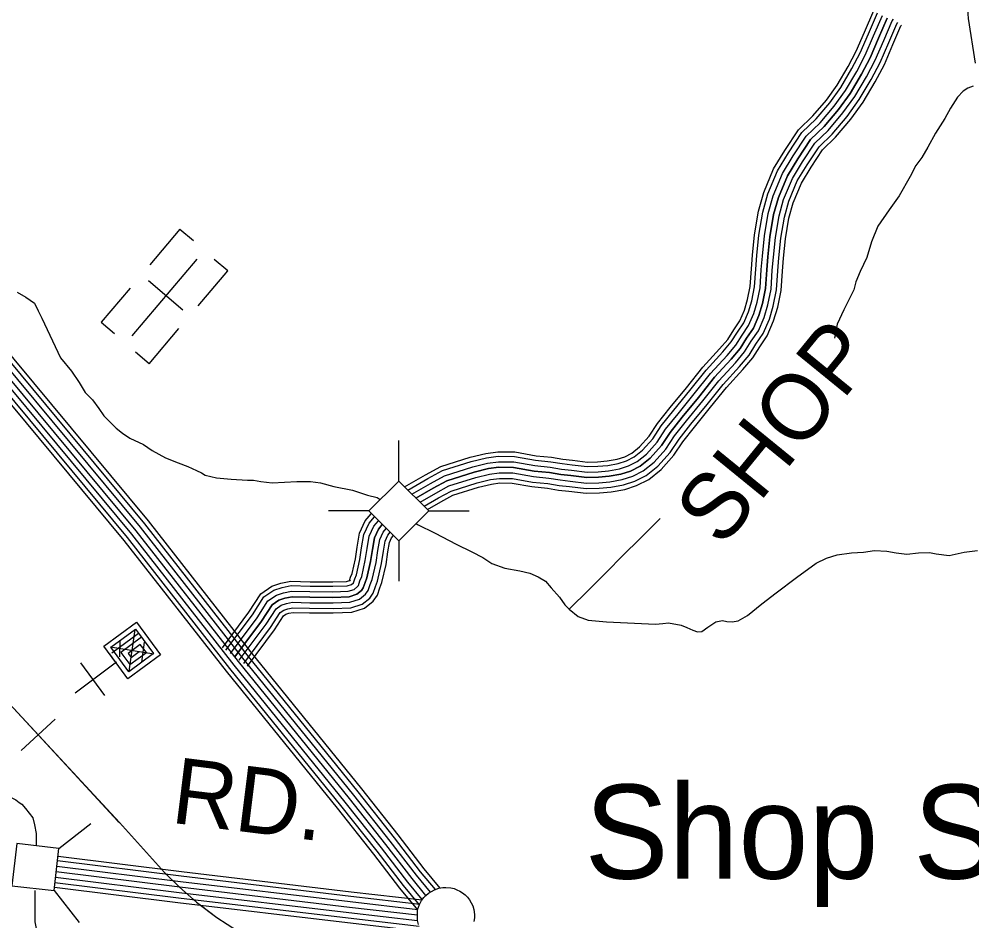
# Model space of a CAD drawing. Extents: x 1788175 to 1969470, y 584502 to 738744.
# Drawn here: x 1903219 to 1908568, y 653258 to 658321 of the extents above; entities that cross this region are included whole.
import ezdxf

# ---------------------------------------------------------------- set-up
doc = ezdxf.new("R2010")
doc.units = 0
for name, color, linetype in [('DESIGN - CONTOURS - Intermediate with optional Text', 7, 'Continuous'), ('DESIGN - ROW - Right-of-Way and Easement Labels', 7, 'Continuous'), ('DESIGN - TRANSPORTATION - Text', 7, 'Continuous'), ('DESIGN - UTILITIES - Cable (Underground) with Text', 7, 'Continuous'), ('SURVEY - CENTERLINE - Preliminary Text', 7, 'Continuous'), ('SURVEY - DRAINAGE - Storm Sewer', 7, 'Continuous'), ('SURVEY - TRANSPORTATION - Roads', 7, 'Continuous'), ('SURVEY - VEGETATION - Features with Text', 7, 'Continuous')]:
    doc.layers.add(name, color=color, linetype=linetype)

msp = doc.modelspace()

# ---------------------------------------------------------------- linework, layer by layer
at = {"layer": 'DESIGN - CONTOURS - Intermediate with optional Text'}
msp.add_line((1903231.2, 654214.7), (1903422.2, 654391.1), dxfattribs=at)
for points in [[(1902167.7, 655895.7), (1902267, 655730), (1902364.2, 655549.4), (1902528.1, 655284.2), (1902603.1, 655155.5), (1902682.1, 655030.8), (1902836.4, 654825.5), (1903141.8, 654503), (1903782.2, 653809.7), (1904035.9, 653529.6), (1904119.3, 653446.9), (1904214.6, 653364.1), (1904329.9, 653277.2), (1904560.6, 653127.4), (1904839.1, 652947.2), (1905177.3, 652734.6), (1905531.6, 652523.8), (1905678.7, 652422.7), (1905804, 652335.7), (1905919.4, 652260.8)], [(1902875.3, 654784.4), (1903141.8, 654503), (1903326.7, 654302.9)], [(1903326.7, 654302.9), (1903774.5, 653818)], [(1903774.5, 653818), (1903782.2, 653809.7), (1904035.9, 653529.6), (1904119.3, 653446.9), (1904214.6, 653364.1), (1904236.2, 653347.8)], [(1904236.2, 653347.8), (1904329.9, 653277.2), (1904560.6, 653127.4), (1904785.3, 652982.1)]]:
    msp.add_lwpolyline(points, dxfattribs=at)
at = {"layer": 'DESIGN - TRANSPORTATION - Text'}
for points in [[(1908576, 657944.2), (1908545.9, 657932.4), (1908519.8, 657916.6), (1908487.5, 657882.8), (1908447.1, 657821), (1908416.6, 657763.2), (1908364, 657679.5), (1908321.4, 657601.7), (1908287, 657543.9), (1908252.7, 657498.1), (1908222.2, 657436.2), (1908159.4, 657328.6), (1908102.8, 657248.9), (1908040.1, 657157.3), (1908005.4, 657069.4), (1907978.8, 656981.5), (1907940.2, 656903.7), (1907915.8, 656845.8), (1907905.4, 656799.9), (1907848.6, 656688.9), (1907811.1, 656608), (1907796.6, 656530)], [(1903208.4, 656787.8), (1903257, 656760), (1903305.7, 656725.3), (1903326.5, 656683.6), (1903347.3, 656641.9), (1903451.6, 656419.6), (1903514.1, 656343.2), (1903555.8, 656280.6), (1903590.5, 656225.1), (1903632.2, 656183.4), (1903666.9, 656134.7), (1903694.7, 656093), (1903722.5, 656065.3), (1903764.2, 656023.6), (1903799, 655995.8), (1903840.6, 655968), (1903917.1, 655933.2), (1903965.7, 655898.5), (1904042.1, 655856.8), (1904111.6, 655829), (1904167.2, 655808.2), (1904215.8, 655787.3), (1904243.6, 655773.4), (1904264.5, 655759.5), (1904327, 655745.6), (1904410.4, 655738.7), (1904500.7, 655731.8), (1904535.4, 655731.8), (1904577.1, 655724.8), (1904639.7, 655717.9), (1904778.6, 655724.8), (1904813.4, 655724.8), (1904855, 655724.8), (1904910.6, 655717.9), (1904987.1, 655697), (1905091.3, 655676.2), (1905174.7, 655648.4), (1905230.2, 655634.5), (1905246.9, 655623.4)], [(1905448.1, 655488.6), (1905456.4, 655483.4), (1905556, 655434.6), (1905673.5, 655373.7), (1905761.1, 655329), (1905822.9, 655298.6), (1905872.6, 655264.2), (1905946.3, 655237.6), (1906030.2, 655223), (1906086.1, 655210.6), (1906133.9, 655190.2), (1906173.7, 655165.9), (1906205.4, 655127.6), (1906253, 655075.2), (1906282.6, 655033), (1906306.4, 655008.8), (1906358.1, 654966.4), (1906413.9, 654946), (1906517.8, 654937.2), (1906791.6, 654923.2), (1906833.6, 654926.9), (1906865.6, 654930.7), (1906935.5, 654918.2), (1906967.4, 654906), (1907001.2, 654889.7), (1907027.1, 654881.5), (1907051.2, 654883.3), (1907085.3, 654907.1), (1907131.5, 654936.8), (1907167.6, 654944.6), (1907191.5, 654938.4), (1907221.5, 654936.2), (1907255.5, 654941.9), (1907307.7, 654971.6), (1907388.2, 655037.1), (1907468.6, 655100.5), (1907583.3, 655185.8), (1907693.8, 655267.1), (1907752, 655294.7), (1907812.1, 655312.3), (1907892.2, 655323.7), (1907960.2, 655327.3), (1908022.2, 655336.8), (1908090.2, 655334.3), (1908142.1, 655323.9), (1908202, 655317.5), (1908268.1, 655325), (1908330, 655326.6), (1908368, 655318.3), (1908439.9, 655309.8)], [(1906817.7, 655516.5), (1906804, 655501.7), (1906709.3, 655408.3), (1906604.6, 655305), (1906520, 655219.5), (1906455.5, 655153.9), (1906419.2, 655118.1), (1906306.4, 655008.8)], [(1908439.9, 655309.8), (1908524, 655327.2), (1908600, 655336.7)], [(1902526.1, 653951), (1902897.5, 653990.4), (1902952.7, 653987.3), (1903073.9, 653983.5), (1903117, 653978.7), (1903164.1, 653956.4), (1903200.3, 653937.7), (1903220.2, 653923.3), (1903234, 653914.1), (1903254.6, 653888.8), (1903296, 653835.9), (1903306.2, 653797.3), (1903314.4, 653748.5), (1903315.7, 653679)], [(1903606.4, 653010.2), (1903522.1, 653046.1), (1903460, 653072), (1903387.7, 653113.4), (1903351.5, 653149.6), (1903320.4, 653196.2), (1903310.1, 653253.1), (1903310.1, 653429)]]:
    msp.add_lwpolyline(points, dxfattribs=at)
at = {"layer": 'DESIGN - UTILITIES - Cable (Underground) with Text'}
for p, q in [((1904121.9, 657140.5), (1903953.4, 656941.4)), ((1904197.9, 657076.1), (1904122.3, 657140.1)), ((1904391.3, 656907.3), (1904315.2, 656971.7)), ((1904225.4, 656711.3), (1904391.3, 656907.3)), ((1904139.1, 656686.8), (1903945.5, 656850.7)), ((1903842.9, 656810.9), (1903680.5, 656618.9)), ((1903680.6, 656618.8), (1903755.6, 656555.4)), ((1903949.9, 656385.7), (1904116.7, 656582.8)), ((1903949.8, 656385.9), (1903873.8, 656450.1)), ((1903563.9, 654707.1), (1903699.2, 654523.4))]:
    msp.add_line(p, q, dxfattribs=at)
for points in [[(1904216.4, 656972.1), (1903852.7, 656542.3)], [(1903758.1, 654705.9), (1903762.1, 654708.9), (1903694.5, 654800.8), (1903878.2, 654936), (1904013.5, 654752.4), (1903829.8, 654617.1), (1903728.3, 654754.8), (1903731.6, 654757.2)], [(1903739.8, 654763.3), (1903889, 654873.2), (1903973.6, 654758.4), (1903835.8, 654657), (1903734.4, 654794.7), (1903872.1, 654896.1), (1903905.9, 654850.3), (1903791.2, 654765.7), (1903841.9, 654696.8), (1903933.7, 654764.5), (1903899.9, 654810.3), (1903831, 654759.7), (1903847.9, 654736.7), (1903893.8, 654770.5)], [(1903837.7, 654659.3), (1903871.2, 654894)], [(1903733.3, 654796.1), (1903975.6, 654757.2)], [(1903785.3, 654740.2), (1903786.7, 654831.8)], [(1903908.1, 654711.2), (1903923, 654823.6)], [(1903534.4, 654538.2), (1903766.8, 654712.4)]]:
    msp.add_lwpolyline(points, dxfattribs=at)
at = {"layer": 'SURVEY - CENTERLINE - Preliminary Text'}
for points in [[(1905556.2, 653434.3), (1905473.6, 653534.2), (1905327.6, 653724.9), (1905123.1, 653983.3), (1904499.4, 654752.4), (1903925.1, 655487.6), (1902738.3, 656914.2), (1902540.6, 657115.2), (1902367.5, 657268.9), (1902365.9, 657270.4)], [(1905582.8, 653442.5), (1905493.8, 653550.2), (1905347.9, 653740.7), (1905143.2, 653999.4), (1904519.5, 654768.4), (1903945.1, 655503.7), (1902757.4, 656931.5), (1902558.4, 657133.8), (1902385.1, 657287.6), (1902384.1, 657288.6)], [(1905482.6, 653377.3), (1905400.8, 653476.3), (1905254.2, 653667.8), (1905050.5, 653925.2), (1904426.6, 654694.5), (1903852.7, 655429.2), (1902669.3, 656851.8), (1902476.5, 657047.7), (1902304, 657201), (1902300.2, 657204.7)], [(1905503.5, 653400.7), (1905425.1, 653495.6), (1905278.6, 653686.8), (1905074.7, 653944.6), (1904450.9, 654713.8), (1903876.8, 655448.7), (1902692.3, 656872.6), (1902497.9, 657070.2), (1902325.2, 657223.6), (1902322.1, 657226.6)], [(1905528, 653419.8), (1905449.4, 653514.9), (1905303.1, 653705.9), (1905098.9, 653963.9), (1904475.2, 654733.1), (1903900.9, 655468.1), (1902715.3, 656893.4), (1902519.3, 657092.7), (1902346.4, 657246.2), (1902344, 657248.5)], [(1905457.1, 653320.8), (1905357.2, 653441.6), (1905210.2, 653633.6), (1905007, 653890.3), (1904383.1, 654659.8), (1903809.3, 655394.2), (1902627.9, 656814.4), (1902438.1, 657007.3), (1902265.9, 657160.3), (1902260.8, 657165.3)], [(1905466.4, 653348.3), (1905376.6, 653457), (1905229.7, 653648.8), (1905026.3, 653905.8), (1904402.4, 654675.2), (1903828.5, 655409.7), (1902646.3, 656831), (1902455.2, 657025.2), (1902282.8, 657178.3), (1902278.3, 657182.8)]]:
    msp.add_lwpolyline(points, dxfattribs=at)
at = {"layer": 'SURVEY - DRAINAGE - Storm Sewer'}
for p, q in [((1905351, 655727.4), (1905351, 655954.6)), ((1905182.9, 655559.4), (1904955.8, 655559.4)), ((1905518.9, 655559.4), (1905746, 655559.4)), ((1905351, 655391.4), (1905351, 655164.3)), ((1903443.2, 653664), (1903621.5, 653804.8)), ((1903415.4, 653428), (1903556.1, 653249.8))]:
    msp.add_line(p, q, dxfattribs=at)
for points in [[(1905351, 655391.4), (1905519, 655559.4), (1905351, 655727.4), (1905182.9, 655559.4)], [(1903179.5, 653455.8), (1903415.4, 653428), (1903443.2, 653664), (1903207.2, 653691.8)]]:
    msp.add_lwpolyline(points, close=True, dxfattribs=at)
at = {"layer": 'SURVEY - TRANSPORTATION - Roads'}
for points in [[(1908580.9, 661148.5), (1908550.1, 660788.3), (1908519.9, 660494.3), (1908497.9, 660234.1), (1908482, 659996), (1908466.9, 659850), (1908425.4, 659652.1), (1908341.4, 659382.4), (1908324.8, 659312.5), (1908326.3, 659246.4), (1908343.3, 659116.1), (1908400.2, 658979.6), (1908433.5, 658889.3), (1908482.5, 658756.8), (1908513.2, 658600.4), (1908536.3, 658482.1), (1908547.1, 658323.9), (1908587.1, 658073.3)], [(1905383.8, 655694.6), (1905501.6, 655762.6), (1905586.1, 655808.6), (1905751.2, 655861), (1905838.8, 655882.2), (1905907.4, 655891.2), (1906002.7, 655890.5), (1906122.5, 655868.9), (1906207.7, 655860.4), (1906272.2, 655849.8), (1906326.2, 655843.6), (1906410.2, 655833.7), (1906467, 655835), (1906520.6, 655840), (1906577.2, 655849.8), (1906618.9, 655863.4), (1906658.9, 655883.8), (1906702.8, 655919.4), (1906756.4, 655979.1), (1906803.6, 656050.8), (1906875, 656139.8), (1906965.8, 656251.3), (1907058.2, 656366.7), (1907151.7, 656468.9), (1907197.2, 656522.7), (1907231.3, 656576.9), (1907265.8, 656626.9), (1907291, 656686.4), (1907309, 656745.8), (1907323.7, 656820), (1907330.2, 656919.4), (1907336.9, 656994.8), (1907348.1, 657110.2), (1907370.3, 657241.7), (1907399.7, 657347.2), (1907455.3, 657480.1), (1907518.2, 657582.7), (1907595.1, 657699.5), (1907675.4, 657776.7), (1907751.1, 657866.2), (1907811.5, 657949.9), (1907873.3, 658054.5), (1907919.3, 658141.2), (1907964.8, 658247.9), (1908017.4, 658368.3)], [(1905401.9, 655676.5), (1905513.6, 655741), (1905595.9, 655785.7), (1905757.9, 655837.1), (1905843.3, 655857.9), (1905908.9, 655866.4), (1906000.4, 655865.8), (1906119.1, 655844.4), (1906204.5, 655835.9), (1906268.8, 655825.3), (1906323.4, 655819.1), (1906409, 655808.9), (1906468.5, 655810.3), (1906523.9, 655815.4), (1906583.1, 655825.8), (1906628.4, 655840.5), (1906672.5, 655863), (1906719.9, 655901.5), (1906776.1, 655964), (1906823.7, 656036.3), (1906894.3, 656124.3), (1906985.1, 656235.7), (1907077, 656350.6), (1907170.3, 656452.6), (1907217.2, 656508.1), (1907252, 656563.3), (1907287.5, 656615), (1907314.3, 656678), (1907333, 656739.8), (1907348.3, 656816.8), (1907354.8, 656917.5), (1907361.5, 656992.5), (1907372.6, 657107), (1907394.4, 657236.3), (1907423.1, 657339.1), (1907477.3, 657468.8), (1907539.1, 657569.4), (1907614.2, 657683.6), (1907693.5, 657759.7), (1907770.5, 657851), (1907832.2, 657936.4), (1907894.8, 658042.4), (1907941.6, 658130.5), (1907987.5, 658238.1), (1908039.1, 658356.1)], [(1905424.6, 655653.8), (1905528.8, 655714), (1905608.1, 655757.1), (1905766.2, 655807.3), (1905849, 655827.4), (1905910.8, 655835.4), (1905997.6, 655834.8), (1906114.8, 655813.7), (1906200.4, 655805.1), (1906264.5, 655794.6), (1906319.8, 655788.3), (1906407.6, 655777.9), (1906470.3, 655779.3), (1906528, 655784.7), (1906590.6, 655795.6), (1906640.3, 655811.8), (1906689.5, 655836.9), (1906741.4, 655878.9), (1906800.7, 655945), (1906848.7, 656018), (1906918.4, 656104.8), (1907009.2, 656216.3), (1907100.6, 656330.4), (1907193.6, 656432.1), (1907242.2, 656489.7), (1907277.9, 656546.2), (1907314.8, 656600), (1907343.5, 656667.4), (1907363.1, 656732.3), (1907379.1, 656812.7), (1907385.7, 656915.1), (1907392.4, 656989.7), (1907403.3, 657102.9), (1907424.7, 657229.6), (1907452.4, 657328.9), (1907505, 657454.6), (1907565.2, 657552.8), (1907638.2, 657663.7), (1907716.1, 657738.5), (1907795, 657831.9), (1907858.1, 657919.4), (1907921.9, 658027.2), (1907969.6, 658117.2), (1908016, 658225.9), (1908066.2, 658340.7)], [(1905447.3, 655631.1), (1905544, 655686.9), (1905620.3, 655728.4), (1905774.6, 655777.4), (1905854.7, 655796.8), (1905912.7, 655804.4), (1905994.7, 655803.8), (1906110.5, 655783), (1906196.4, 655774.4), (1906260.3, 655763.9), (1906316.2, 655757.5), (1906406.1, 655746.8), (1906472.1, 655748.4), (1906532.1, 655753.9), (1906598.1, 655765.5), (1906652.3, 655783.1), (1906706.5, 655810.7), (1906762.8, 655856.4), (1906825.3, 655926), (1906873.8, 655999.7), (1906942.5, 656085.3), (1907033.3, 656196.8), (1907124.1, 656310.2), (1907216.9, 656411.7), (1907267.3, 656471.4), (1907303.7, 656529.2), (1907342.2, 656585), (1907372.7, 656656.8), (1907393.2, 656724.7), (1907409.9, 656808.7), (1907416.7, 656912.8), (1907423.2, 656986.8), (1907434.1, 657098.8), (1907455, 657222.8), (1907481.8, 657318.7), (1907532.7, 657440.5), (1907591.4, 657536.1), (1907662.2, 657643.7), (1907738.7, 657717.3), (1907819.4, 657812.8), (1907884.1, 657902.4), (1907948.9, 658012.1), (1907997.6, 658103.8), (1908044.4, 658213.6), (1908093.3, 658325.3)], [(1908093.3, 658325.3), (1908044.4, 658213.6), (1907997.6, 658103.8), (1907948.9, 658012.1), (1907884.1, 657902.4), (1907819.4, 657812.8), (1907738.7, 657717.3), (1907662.2, 657643.7), (1907591.4, 657536.1), (1907532.7, 657440.5), (1907481.8, 657318.7), (1907455, 657222.8), (1907434.1, 657098.8), (1907423.2, 656986.8), (1907416.7, 656912.8), (1907409.9, 656808.7), (1907393.2, 656724.7), (1907372.7, 656656.8), (1907342.2, 656585), (1907303.7, 656529.2), (1907267.3, 656471.4), (1907216.9, 656411.7), (1907124.1, 656310.2), (1907033.3, 656196.8), (1906942.5, 656085.3), (1906873.8, 655999.7), (1906825.3, 655926), (1906762.8, 655856.4), (1906706.5, 655810.7), (1906652.3, 655783.1), (1906598.1, 655765.5), (1906532.1, 655753.9)], [(1905470, 655608.4), (1905559.1, 655659.9), (1905632.5, 655699.8), (1905782.9, 655747.5), (1905860.4, 655766.3), (1905914.6, 655773.4), (1905991.8, 655772.9), (1906106.2, 655752.3), (1906192.3, 655743.6), (1906256, 655733.2), (1906312.6, 655726.7), (1906404.6, 655715.8), (1906473.9, 655717.4), (1906536.2, 655723.2), (1906605.7, 655735.3), (1906664.2, 655754.4), (1906723.4, 655784.6), (1906784.2, 655833.8), (1906849.9, 655907), (1906898.9, 655981.5), (1906966.6, 656065.8), (1907057.4, 656177.3), (1907147.7, 656290.1), (1907240.2, 656391.2), (1907292.4, 656453), (1907329.6, 656512.1), (1907369.5, 656570), (1907401.9, 656646.2), (1907423.3, 656717.2), (1907440.7, 656804.7), (1907447.6, 656910.4), (1907454.1, 656983.9), (1907464.8, 657094.7), (1907485.3, 657216), (1907511.1, 657308.5), (1907560.4, 657426.3), (1907617.6, 657519.5), (1907686.2, 657623.8), (1907761.4, 657696), (1907843.9, 657793.7), (1907910.1, 657885.4), (1907976, 657996.9), (1908025.6, 658090.4), (1908072.9, 658201.3), (1908120.4, 658310), (1908127.2, 658319.5)], [(1905492.7, 655585.7), (1905574.3, 655632.9), (1905644.7, 655671.1), (1905791.3, 655717.6), (1905866.1, 655735.8), (1905916.5, 655742.4), (1905988.9, 655741.9), (1906101.9, 655721.5), (1906188.3, 655712.9), (1906251.7, 655702.5), (1906309, 655695.9), (1906403.1, 655684.7), (1906475.7, 655686.4), (1906540.3, 655692.4), (1906613.2, 655705.1), (1906676.1, 655725.7), (1906740.4, 655758.5), (1906805.6, 655811.3), (1906874.5, 655888), (1906924, 655963.2), (1906990.7, 656046.3), (1907081.5, 656157.8), (1907171.3, 656269.9), (1907263.4, 656370.7), (1907317.5, 656434.7), (1907355.5, 656495.1), (1907396.8, 656555), (1907431.1, 656635.7), (1907453.4, 656709.7), (1907471.5, 656800.6), (1907478.5, 656908), (1907485, 656981.1), (1907495.6, 657090.7), (1907515.6, 657209.3), (1907540.5, 657298.3), (1907588, 657412.1), (1907643.7, 657502.9), (1907710.2, 657603.8), (1907784, 657674.8), (1907868.3, 657774.6), (1907936, 657868.4), (1908003, 657981.7), (1908053.6, 658077.1), (1908101.4, 658189), (1908147.5, 658294.6), (1908152.4, 658301.5)], [(1905511.5, 655566.9), (1905586.9, 655610.4), (1905654.8, 655647.4), (1905798.2, 655692.9), (1905870.8, 655710.5), (1905918.1, 655716.7), (1905986.5, 655716.2), (1906098.3, 655696), (1906184.9, 655687.3), (1906248.2, 655677), (1906306, 655670.4), (1906401.9, 655659), (1906477.1, 655660.7), (1906543.7, 655666.9), (1906619.4, 655680.1), (1906686, 655701.8), (1906754.5, 655736.8), (1906823.4, 655792.6), (1906894.9, 655872.3), (1906944.8, 655948.1), (1907010.7, 656030.2), (1907101.5, 656141.7), (1907190.8, 656253.2), (1907282.8, 656353.8), (1907338.3, 656419.4), (1907377, 656480.9), (1907419.4, 656542.5), (1907455.3, 656626.9), (1907478.4, 656703.5), (1907497, 656797.3), (1907504.1, 656906), (1907510.6, 656978.7), (1907521.1, 657087.3), (1907540.8, 657203.7), (1907564.8, 657289.9), (1907611, 657400.4), (1907665.4, 657489.1), (1907730.1, 657587.3), (1907802.8, 657657.2), (1907888.6, 657758.7), (1907957.6, 657854.3), (1908025.5, 657969.2), (1908076.8, 658066), (1908125, 658178.8), (1908170, 658281.9), (1908173.4, 658286.6)], [(1906532.1, 655753.9), (1906472.1, 655748.4), (1906406.1, 655746.8), (1906316.2, 655757.5), (1906260.3, 655763.9), (1906196.4, 655774.4), (1906110.5, 655783), (1905994.7, 655803.8), (1905912.7, 655804.4), (1905854.7, 655796.8), (1905774.6, 655777.4), (1905620.3, 655728.4), (1905544, 655686.9), (1905447.3, 655631.1)], [(1904361, 654791.9), (1904509.3, 654990.5), (1904575.9, 655094.6), (1904638.4, 655136.8), (1904689.1, 655154.3), (1904744.5, 655165), (1904853, 655162), (1904980.2, 655161.1), (1905056.7, 655163.9), (1905073.3, 655169.1), (1905077.8, 655172.9), (1905074, 655167.5), (1905080.6, 655187), (1905089.1, 655208.6), (1905107.7, 655291.2), (1905117.8, 655356.5), (1905130.2, 655434.7), (1905162.8, 655504.4), (1905195.8, 655542.9), (1905197.7, 655544.7)], [(1904380.8, 654777.1), (1904529.6, 654976.4), (1904594, 655077), (1904649.5, 655114.5), (1904695.5, 655130.3), (1904746.5, 655140.2), (1904852.6, 655137.3), (1904980.5, 655136.4), (1905060.9, 655139.4), (1905085.3, 655147), (1905096, 655155.9), (1905096.1, 655156), (1905103.8, 655178.5), (1905112.8, 655201.4), (1905132, 655286.6), (1905142.2, 655352.7), (1905154.1, 655427.4), (1905183.7, 655490.8), (1905213.7, 655525.8), (1905215.2, 655527.2)], [(1904405.6, 654758.6), (1904555.1, 654958.8), (1904616.6, 655054.9), (1904663.5, 655086.5), (1904703.5, 655100.3), (1904749.1, 655109.1), (1904852.1, 655106.3), (1904981, 655105.4), (1905066.2, 655108.5), (1905100.4, 655119.2), (1905118.9, 655134.6), (1905124, 655141.6), (1905132.9, 655167.8), (1905142.5, 655192.2), (1905162.5, 655280.8), (1905172.8, 655347.9), (1905184, 655418.2), (1905210, 655473.9), (1905236.1, 655504.3), (1905237.1, 655505.2)], [(1904430.4, 654740), (1904580.6, 654941.1), (1904639.3, 655032.8), (1904677.5, 655058.5), (1904711.6, 655070.3), (1904751.6, 655078), (1904851.5, 655075.3), (1904981.5, 655074.4), (1905071.5, 655077.7), (1905115.5, 655091.4), (1905141.7, 655113.3), (1905151.8, 655127.2), (1905162, 655157.2), (1905172.2, 655183.1), (1905192.9, 655275), (1905203.5, 655343), (1905214, 655409), (1905236.3, 655456.9), (1905258.5, 655482.8), (1905259.1, 655483.3)], [(1905259.1, 655483.3), (1905258.5, 655482.8), (1905236.3, 655456.9), (1905214, 655409), (1905203.5, 655343), (1905192.9, 655275), (1905172.2, 655183.1), (1905162, 655157.2), (1905151.8, 655127.2), (1905141.7, 655113.3), (1905115.5, 655091.4), (1905071.5, 655077.7), (1904981.5, 655074.4), (1904851.5, 655075.3), (1904751.6, 655078), (1904711.6, 655070.3), (1904677.5, 655058.5), (1904639.3, 655032.8), (1904580.6, 654941.1), (1904430.4, 654740)], [(1904455.3, 654721.5), (1904606.1, 654923.5), (1904661.9, 655010.7), (1904691.4, 655030.6), (1904719.6, 655040.3), (1904754.1, 655046.9), (1904851, 655044.3), (1904981.9, 655043.4), (1905076.7, 655046.9), (1905130.7, 655063.7), (1905164.5, 655091.9), (1905179.6, 655112.8), (1905191.1, 655146.5), (1905202, 655174), (1905223.4, 655269.3), (1905234.1, 655338.2), (1905243.9, 655399.9), (1905262.6, 655440), (1905280.9, 655461.3), (1905281, 655461.4)], [(1904480.1, 654702.9), (1904631.6, 654905.8), (1904684.6, 654988.6), (1904705.4, 655002.6), (1904727.6, 655010.3), (1904756.7, 655015.9), (1904850.5, 655013.3), (1904982.4, 655012.4), (1905082, 655016.1), (1905145.8, 655035.9), (1905187.4, 655070.6), (1905207.5, 655098.3), (1905220.3, 655135.8), (1905231.7, 655164.9), (1905253.9, 655263.5), (1905264.7, 655333.4), (1905273.8, 655390.7), (1905288.9, 655423), (1905303, 655439.4)], [(1904500.7, 654687.5), (1904652.8, 654891.2), (1904703.4, 654970.2), (1904717, 654979.4), (1904734.3, 654985.4), (1904758.8, 654990.1), (1904850, 654987.6), (1904982.8, 654986.6), (1905086.4, 654990.5), (1905158.3, 655012.9), (1905206.3, 655052.9), (1905230.6, 655086.4), (1905244.4, 655126.9), (1905256.3, 655157.3), (1905279.2, 655258.7), (1905290.1, 655329.4), (1905298.7, 655383.1), (1905310.7, 655408.9), (1905321.2, 655421.2)], [(1903438.1, 653620.7), (1904131.7, 653535), (1905084.1, 653422.1), (1905481.4, 653375.7)], [(1903431.6, 653565.4), (1904125, 653479.7), (1905077.6, 653366.7), (1905457.6, 653322.4)], [(1903435.2, 653596.2), (1904128.7, 653510.4), (1905081.3, 653397.5), (1905468.1, 653352.4)], [(1903428, 653534.6), (1904121.3, 653448.9), (1905074, 653335.9), (1905455.1, 653291.5)], [(1903428, 653534.6), (1904121.3, 653448.9), (1905074, 653335.9), (1905455.1, 653291.5)], [(1903420.7, 653473), (1904113.8, 653387.3), (1905066.8, 653274.4), (1905465.9, 653227.8)], [(1903424.3, 653503.8), (1904117.6, 653418.1), (1905070.4, 653305.2), (1905455.4, 653260.2)], [(1903417.7, 653447.5), (1904110.7, 653361.8), (1905063.8, 653248.8), (1905477.9, 653200.5)]]:
    msp.add_lwpolyline(points, dxfattribs=at)
at = {"layer": 'SURVEY - VEGETATION - Features with Text'}
msp.add_lwpolyline([(1905462, 653238.2), (1905455.4, 653259.7), (1905455, 653293), (1905456.6, 653319.4), (1905467.1, 653350.5), (1905478.6, 653371.9), (1905492.1, 653389.8), (1905503.1, 653400.4), (1905517.4, 653413.2), (1905533.8, 653423.3), (1905552.1, 653432.8), (1905575.4, 653441.3), (1905597.7, 653444.8), (1905615.6, 653446.1), (1905642.6, 653443.8), (1905661.3, 653439.2), (1905676.3, 653433.3), (1905693.9, 653425), (1905708.3, 653416.5), (1905723.4, 653404.9), (1905737.4, 653390.7), (1905748.1, 653375.5), (1905757, 653359.2), (1905765.9, 653342.9), (1905771.8, 653322), (1905775.3, 653294.7), (1905775.3, 653275.5), (1905772.9, 653254.1)], dxfattribs=at)

# ---------------------------------------------------------------- texts
at = {"layer": 'DESIGN - ROW - Right-of-Way and Easement Labels'}
for s, rotation, p in [('SHOP', 50.8242, (1907165.4, 655346)), ('RD.', 352.9215, (1904065.3, 653810.2))]:
    msp.add_text(s, height=370, rotation=rotation, dxfattribs=at).set_placement(p)
at = {"layer": 'SURVEY - VEGETATION - Features with Text'}
msp.add_text('Shop Springs', height=527.999, dxfattribs=at).set_placement((1906394.2, 653495.3))

doc.saveas('drawing.dxf')
